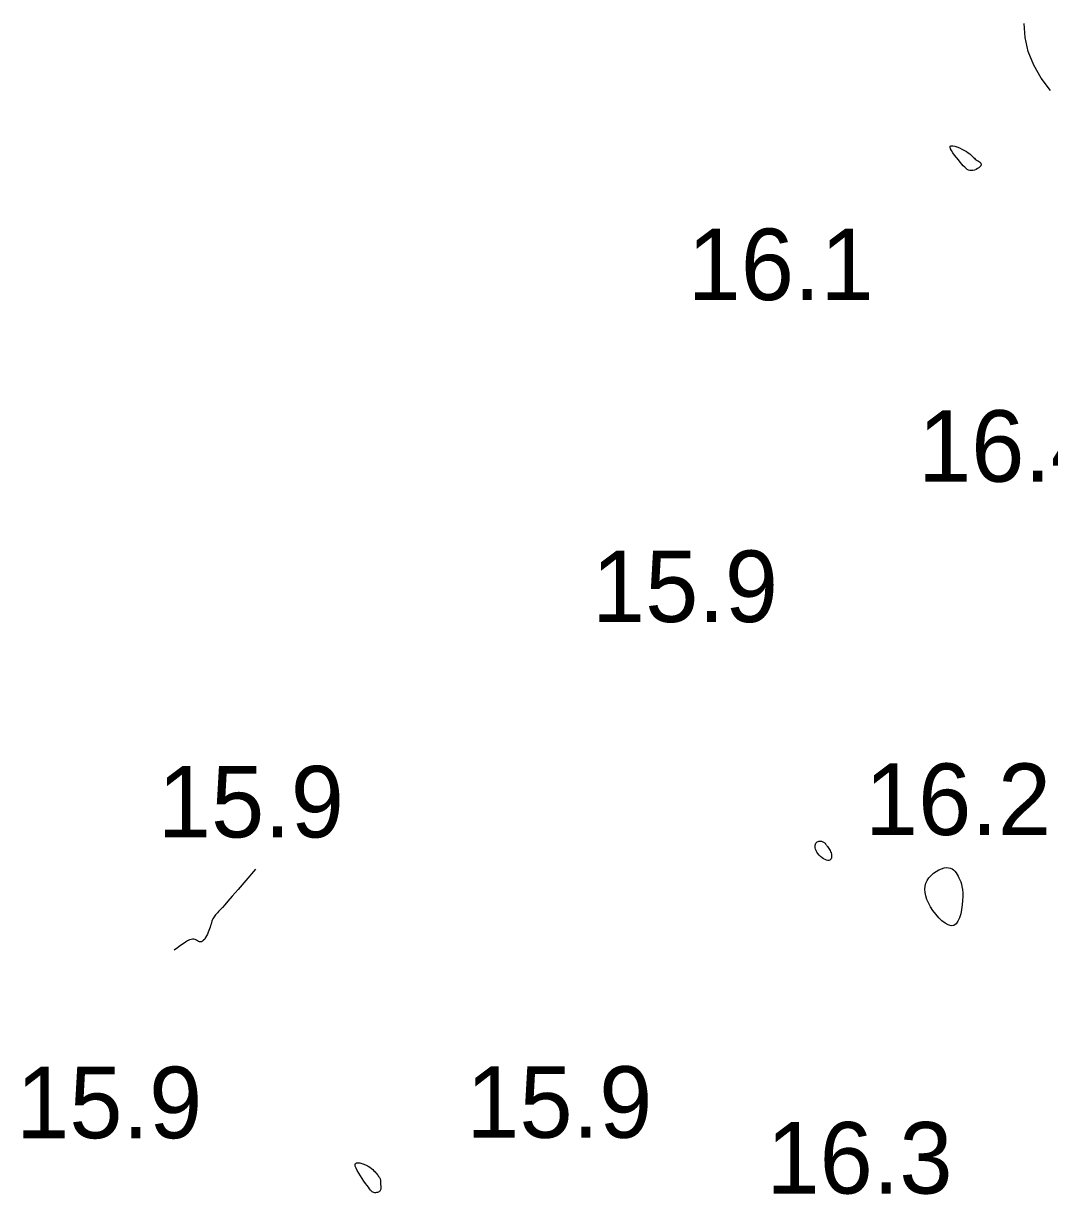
# Model space of a CAD drawing. Extents: x 3040093 to 3056816, y 408076 to 509144.
# Drawn here: x 3045441.7 to 3045513.5, y 434373.5 to 434455.4 of the extents above; entities that cross this region are included whole.
import ezdxf

# ---------------------------------------------------------------- set-up
doc = ezdxf.new("R2010")
doc.units = 0
doc.layers.add('V-CHAN-CONT-EL17', color=7, linetype='Continuous')
doc.layers.add('V-TOPO-SOUN-0610', color=7, linetype='Continuous')

msp = doc.modelspace()

# ---------------------------------------------------------------- linework, layer by layer
at = {"layer": 'V-CHAN-CONT-EL17'}
for points in [[(3045513.519, 434450.743), (3045512.871, 434451.607), (3045512.345, 434452.517), (3045511.959, 434453.464), (3045511.733, 434454.439), (3045511.684, 434455.434)], [(3045457.924, 434396.291), (3045457.25, 434395.503), (3045456.719, 434394.883), (3045456.309, 434394.409), (3045456.002, 434394.058), (3045455.778, 434393.806), (3045455.619, 434393.63), (3045455.505, 434393.507), (3045455.416, 434393.414), (3045455.337, 434393.332), (3045455.264, 434393.255), (3045455.197, 434393.182), (3045455.136, 434393.111), (3045455.08, 434393.041), (3045455.03, 434392.97), (3045454.985, 434392.898), (3045454.946, 434392.821), (3045454.911, 434392.74), (3045454.88, 434392.654), (3045454.85, 434392.562), (3045454.821, 434392.464), (3045454.791, 434392.361), (3045454.758, 434392.253), (3045454.721, 434392.138), (3045454.678, 434392.017), (3045454.628, 434391.891), (3045454.572, 434391.763), (3045454.51, 434391.638), (3045454.445, 434391.521), (3045454.376, 434391.416), (3045454.305, 434391.328), (3045454.234, 434391.262), (3045454.162, 434391.222), (3045454.092, 434391.211), (3045454.021, 434391.224), (3045453.95, 434391.254), (3045453.876, 434391.294), (3045453.798, 434391.336), (3045453.715, 434391.374), (3045453.627, 434391.401), (3045453.53, 434391.409), (3045453.425, 434391.393), (3045453.309, 434391.352), (3045453.179, 434391.288), (3045453.033, 434391.2), (3045452.868, 434391.09), (3045452.682, 434390.959), (3045452.471, 434390.807), (3045452.234, 434390.635)]]:
    msp.add_lwpolyline(points, dxfattribs=at)
for points in [[(3045507.074, 434445.898), (3045506.942, 434446.063), (3045506.813, 434446.23), (3045506.696, 434446.393), (3045506.599, 434446.543), (3045506.53, 434446.675), (3045506.497, 434446.78), (3045506.51, 434446.852), (3045506.572, 434446.885), (3045506.677, 434446.883), (3045506.816, 434446.852), (3045506.976, 434446.799), (3045507.15, 434446.728), (3045507.325, 434446.646), (3045507.493, 434446.558), (3045507.643, 434446.471), (3045507.768, 434446.39), (3045507.869, 434446.314), (3045507.951, 434446.244), (3045508.02, 434446.178), (3045508.08, 434446.117), (3045508.136, 434446.06), (3045508.192, 434446.005), (3045508.254, 434445.954), (3045508.324, 434445.904), (3045508.4, 434445.856), (3045508.475, 434445.808), (3045508.545, 434445.76), (3045508.605, 434445.71), (3045508.65, 434445.657), (3045508.674, 434445.601), (3045508.673, 434445.541), (3045508.642, 434445.476), (3045508.586, 434445.409), (3045508.509, 434445.343), (3045508.416, 434445.282), (3045508.312, 434445.228), (3045508.202, 434445.185), (3045508.091, 434445.156), (3045507.984, 434445.144), (3045507.884, 434445.152), (3045507.79, 434445.18), (3045507.7, 434445.228), (3045507.61, 434445.294), (3045507.518, 434445.38), (3045507.421, 434445.483), (3045507.316, 434445.605), (3045507.201, 434445.744)], [(3045497.127, 434397.597), (3045497.089, 434397.7), (3045497.068, 434397.798), (3045497.061, 434397.891), (3045497.068, 434397.977), (3045497.088, 434398.053), (3045497.118, 434398.119), (3045497.158, 434398.173), (3045497.206, 434398.213), (3045497.26, 434398.24), (3045497.319, 434398.256), (3045497.379, 434398.263), (3045497.441, 434398.261), (3045497.5, 434398.251), (3045497.556, 434398.237), (3045497.606, 434398.218), (3045497.65, 434398.196), (3045497.687, 434398.172), (3045497.721, 434398.143), (3045497.751, 434398.111), (3045497.781, 434398.075), (3045497.812, 434398.033), (3045497.844, 434397.987), (3045497.881, 434397.935), (3045497.923, 434397.877), (3045497.968, 434397.814), (3045498.015, 434397.746), (3045498.061, 434397.674), (3045498.105, 434397.598), (3045498.143, 434397.518), (3045498.175, 434397.436), (3045498.198, 434397.352), (3045498.21, 434397.267), (3045498.21, 434397.184), (3045498.199, 434397.105), (3045498.175, 434397.035), (3045498.139, 434396.977), (3045498.09, 434396.934), (3045498.027, 434396.908), (3045497.951, 434396.904), (3045497.861, 434396.924), (3045497.761, 434396.966), (3045497.655, 434397.026), (3045497.547, 434397.101), (3045497.442, 434397.189), (3045497.343, 434397.285), (3045497.255, 434397.388), (3045497.182, 434397.493)], [(3045504.986, 434393.937), (3045504.875, 434394.19), (3045504.796, 434394.436), (3045504.749, 434394.672), (3045504.735, 434394.899), (3045504.754, 434395.116), (3045504.807, 434395.322), (3045504.894, 434395.515), (3045505.014, 434395.696), (3045505.163, 434395.861), (3045505.332, 434396.01), (3045505.515, 434396.138), (3045505.705, 434396.245), (3045505.894, 434396.327), (3045506.077, 434396.383), (3045506.246, 434396.409), (3045506.395, 434396.406), (3045506.526, 434396.375), (3045506.641, 434396.32), (3045506.741, 434396.244), (3045506.831, 434396.152), (3045506.91, 434396.046), (3045506.983, 434395.932), (3045507.052, 434395.811), (3045507.118, 434395.687), (3045507.179, 434395.556), (3045507.236, 434395.415), (3045507.285, 434395.259), (3045507.326, 434395.083), (3045507.356, 434394.884), (3045507.375, 434394.658), (3045507.38, 434394.399), (3045507.37, 434394.108), (3045507.344, 434393.797), (3045507.3, 434393.48), (3045507.235, 434393.174), (3045507.15, 434392.895), (3045507.042, 434392.657), (3045506.91, 434392.477), (3045506.752, 434392.37), (3045506.568, 434392.348), (3045506.364, 434392.402), (3045506.148, 434392.522), (3045505.926, 434392.694), (3045505.706, 434392.908), (3045505.495, 434393.15), (3045505.3, 434393.411), (3045505.128, 434393.676)], [(3045466.144, 434373.711), (3045466.087, 434373.748), (3045466.028, 434373.8), (3045465.967, 434373.869), (3045465.899, 434373.954), (3045465.822, 434374.059), (3045465.734, 434374.183), (3045465.632, 434374.329), (3045465.515, 434374.496), (3045465.389, 434374.677), (3045465.263, 434374.866), (3045465.144, 434375.055), (3045465.04, 434375.236), (3045464.958, 434375.401), (3045464.907, 434375.543), (3045464.895, 434375.654), (3045464.927, 434375.728), (3045464.997, 434375.768), (3045465.098, 434375.778), (3045465.222, 434375.762), (3045465.362, 434375.726), (3045465.51, 434375.673), (3045465.657, 434375.608), (3045465.796, 434375.535), (3045465.921, 434375.458), (3045466.032, 434375.378), (3045466.129, 434375.299), (3045466.214, 434375.219), (3045466.289, 434375.142), (3045466.353, 434375.067), (3045466.41, 434374.997), (3045466.459, 434374.933), (3045466.502, 434374.875), (3045466.54, 434374.824), (3045466.572, 434374.777), (3045466.599, 434374.734), (3045466.621, 434374.695), (3045466.639, 434374.657), (3045466.653, 434374.62), (3045466.662, 434374.582), (3045466.668, 434374.544), (3045466.672, 434374.504), (3045466.673, 434374.462), (3045466.673, 434374.42), (3045466.672, 434374.375), (3045466.673, 434374.33), (3045466.674, 434374.282), (3045466.678, 434374.234), (3045466.684, 434374.184), (3045466.691, 434374.132), (3045466.698, 434374.081), (3045466.702, 434374.029), (3045466.701, 434373.979), (3045466.694, 434373.929), (3045466.679, 434373.882), (3045466.654, 434373.837), (3045466.618, 434373.796), (3045466.572, 434373.758), (3045466.519, 434373.726), (3045466.459, 434373.701), (3045466.396, 434373.683), (3045466.331, 434373.674), (3045466.266, 434373.675), (3045466.203, 434373.687)]]:
    msp.add_lwpolyline(points, close=True, dxfattribs=at)

# ---------------------------------------------------------------- texts
at = {"layer": 'V-TOPO-SOUN-0610'}
for s, p in [('16.1 ', (3045488.143, 434436.09)), ('16.4 ', (3045504.253, 434423.39)), ('15.9 ', (3045481.453, 434413.58)), ('15.9 ', (3045451.103, 434398.52)), ('16.2 ', (3045500.543, 434398.69)), ('15.9 ', (3045472.663, 434377.52)), ('15.9 ', (3045441.193, 434377.49)), ('16.3 ', (3045493.653, 434373.62))]:
    msp.add_text(s, height=5, dxfattribs=at).set_placement(p)

doc.saveas('drawing.dxf')
